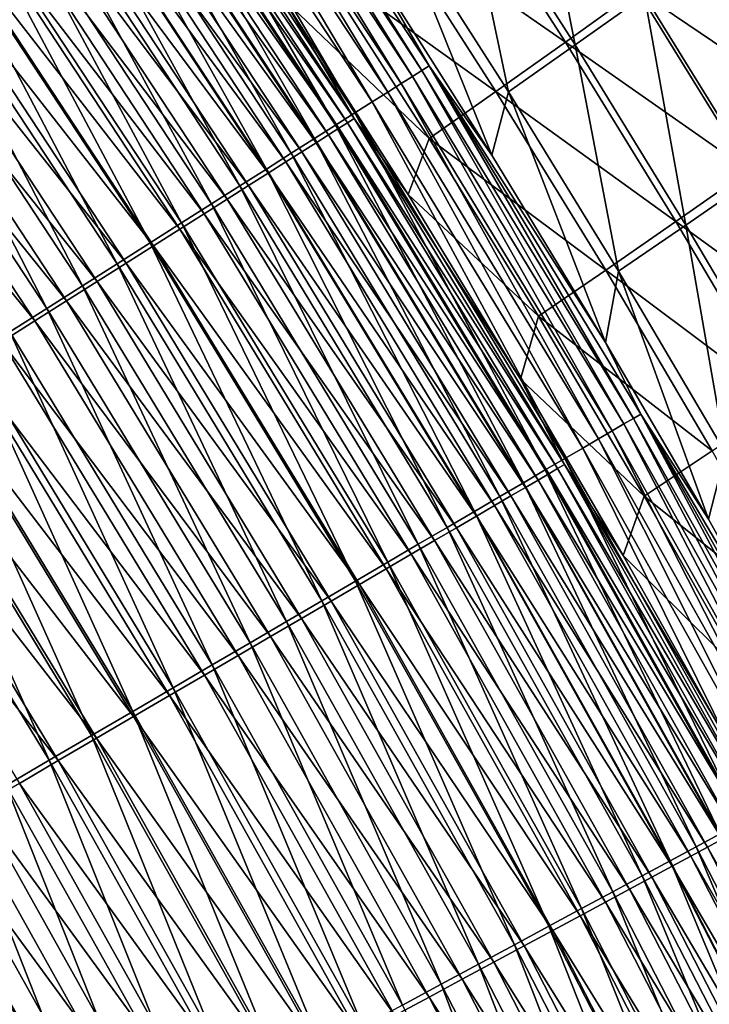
# Model space of a CAD drawing. Header units: metres. Extents: x 0 to 1400, y -1400 to 0.
# Tile 317 of 346: x 1195 to 1218, y -319 to -287. Entities that reach past the tile are written whole.
import ezdxf

# ---------------------------------------------------------------- set-up
doc = ezdxf.new("R2010")
doc.units = ezdxf.units.M

msp = doc.modelspace()

# ---------------------------------------------------------------- linework, layer by layer
at = {"layer": 'None'}
for points in [[(1201.367432, -277.756805, -470.591461), (1208.425293, -288.970154, -472.339691), (1201.138428, -277.914001, -472.324921)], [(1201.367432, -277.756805, -470.591461), (1206.557007, -285.186737, -468.871277), (1208.660522, -288.820984, -470.606781)], [(1208.425293, -288.970154, -472.339691), (1201.367432, -277.756805, -470.591461), (1208.660522, -288.820984, -470.606781)], [(1207.752563, -289.396942, -475.765991), (1200.482544, -278.364166, -475.75235), (1200.84314, -278.116669, -474.046661)], [(1208.122437, -289.162323, -474.060883), (1200.84314, -278.116669, -474.046661), (1201.138428, -277.914001, -472.324921)], [(1207.752563, -289.396942, -475.765991), (1200.84314, -278.116669, -474.046661), (1208.122437, -289.162323, -474.060883)], [(1201.138428, -277.914001, -472.324921), (1208.425293, -288.970154, -472.339691), (1208.122437, -289.162323, -474.060883)], [(1207.316772, -289.673401, -477.450684), (1200.057495, -278.655945, -477.437653), (1200.482544, -278.364166, -475.75235)], [(1207.316772, -289.673401, -477.450684), (1200.482544, -278.364166, -475.75235), (1207.752563, -289.396942, -475.765991)], [(1206.815918, -289.99115, -479.110657), (1199.568848, -278.991333, -479.098267), (1200.057495, -278.655945, -477.437653)], [(1206.815918, -289.99115, -479.110657), (1200.057495, -278.655945, -477.437653), (1207.316772, -289.673401, -477.450684)], [(1206.250854, -290.349579, -480.741547), (1199.017456, -279.369751, -480.729797), (1199.568848, -278.991333, -479.098267)], [(1206.250854, -290.349579, -480.741547), (1199.568848, -278.991333, -479.098267), (1206.815918, -289.99115, -479.110657)], [(1205.622559, -290.748169, -482.339081), (1198.404297, -279.790588, -482.327972), (1199.017456, -279.369751, -480.729797)], [(1205.622559, -290.748169, -482.339081), (1199.017456, -279.369751, -480.729797), (1206.250854, -290.349579, -480.741547)], [(1206.011108, -290.672943, -471.798584), (1198.774536, -279.684753, -471.784943), (1198.502319, -279.871368, -473.371185)], [(1206.227905, -290.535614, -470.202057), (1198.985718, -279.539978, -470.187897), (1198.774536, -279.684753, -471.784943)], [(1206.227905, -290.535614, -470.202057), (1198.774536, -279.684753, -471.784943), (1206.011108, -290.672943, -471.798584)], [(1206.227905, -290.535614, -470.202057), (1203.953857, -286.664764, -468.603485), (1198.985718, -279.539978, -470.187897)], [(1204.932129, -291.186188, -483.89917), (1197.730347, -280.253143, -483.888702), (1198.404297, -279.790588, -482.327972)], [(1205.731812, -290.849915, -473.384277), (1198.502319, -279.871368, -473.371185), (1198.169922, -280.099304, -474.942627)], [(1204.932129, -291.186188, -483.89917), (1198.404297, -279.790588, -482.327972), (1205.622559, -290.748169, -482.339081)], [(1206.011108, -290.672943, -471.798584), (1198.502319, -279.871368, -473.371185), (1205.731812, -290.849915, -473.384277)], [(1204.181152, -291.662537, -485.418671), (1196.997437, -280.756165, -485.408875), (1197.730347, -280.253143, -483.888702)], [(1204.989258, -291.320465, -476.507233), (1197.777954, -280.367981, -476.4953), (1197.327515, -280.676819, -478.025146)], [(1204.181152, -291.662537, -485.418671), (1197.730347, -280.253143, -483.888702), (1204.932129, -291.186188, -483.89917)], [(1205.390869, -291.065918, -474.95517), (1198.169922, -280.099304, -474.942627), (1197.777954, -280.367981, -476.4953)], [(1205.390869, -291.065918, -474.95517), (1197.777954, -280.367981, -476.4953), (1204.989258, -291.320465, -476.507233)], [(1205.731812, -290.849915, -473.384277), (1198.169922, -280.099304, -474.942627), (1205.390869, -291.065918, -474.95517)], [(1204.527466, -291.613037, -478.036499), (1197.327515, -280.676819, -478.025146), (1196.819214, -281.025299, -479.528259)], [(1204.989258, -291.320465, -476.507233), (1197.327515, -280.676819, -478.025146), (1204.527466, -291.613037, -478.036499)], [(1203.371826, -292.175964, -486.894745), (1196.207397, -281.298431, -486.88562), (1196.997437, -280.756165, -485.408875)], [(1203.371826, -292.175964, -486.894745), (1196.997437, -280.756165, -485.408875), (1204.181152, -291.662537, -485.418671)], [(1209.703491, -282.347656, -423.917847), (1211.935059, -280.713959, -395.9133), (1213.412476, -288.136871, -423.919525)], [(1211.935059, -280.713959, -395.9133), (1215.667236, -286.531067, -395.915314), (1213.412476, -288.136871, -423.919525)], [(1202.506104, -292.72522, -488.324585), (1195.362183, -281.878571, -488.316101), (1196.207397, -281.298431, -486.88562)], [(1202.506104, -292.72522, -488.324585), (1196.207397, -281.298431, -486.88562), (1203.371826, -292.175964, -486.894745)], [(1204.006592, -291.943054, -479.538971), (1196.819214, -281.025299, -479.528259), (1196.254028, -281.412811, -481.00058)], [(1204.527466, -291.613037, -478.036499), (1196.819214, -281.025299, -479.528259), (1204.006592, -291.943054, -479.538971)], [(1203.42749, -292.310028, -481.010681), (1196.254028, -281.412811, -481.00058), (1195.632813, -281.838745, -482.438385)], [(1204.006592, -291.943054, -479.538971), (1196.254028, -281.412811, -481.00058), (1203.42749, -292.310028, -481.010681)], [(1201.585693, -293.309082, -489.705292), (1194.463623, -282.49527, -489.697479), (1195.362183, -281.878571, -488.316101)], [(1202.791016, -292.713348, -482.447845), (1195.632813, -281.838745, -482.438385), (1194.957153, -282.301971, -483.838776)], [(1201.585693, -293.309082, -489.705292), (1195.362183, -281.878571, -488.316101), (1202.506104, -292.72522, -488.324585)], [(1203.42749, -292.310028, -481.010681), (1195.632813, -281.838745, -482.438385), (1202.791016, -292.713348, -482.447845)], [(1213.092773, -288.051208, -395.612427), (1209.393066, -282.287109, -395.610596), (1207.158936, -283.921417, -423.641022)], [(1213.092773, -288.051208, -395.612427), (1215.440186, -286.362213, -367.584778), (1209.393066, -282.287109, -395.610596)], [(1200.612793, -293.9263, -491.034027), (1193.513672, -283.147247, -491.026855), (1194.463623, -282.49527, -489.697479)], [(1202.098877, -293.151917, -483.847626), (1194.957153, -282.301971, -483.838776), (1194.228882, -282.80127, -485.199158)], [(1200.612793, -293.9263, -491.034027), (1194.463623, -282.49527, -489.697479), (1201.585693, -293.309082, -489.705292)], [(1202.791016, -292.713348, -482.447845), (1194.957153, -282.301971, -483.838776), (1202.098877, -293.151917, -483.847626)], [(1207.561401, -283.899231, -451.930084), (1209.703491, -282.347656, -423.917847), (1211.24646, -289.662598, -451.931244)], [(1209.703491, -282.347656, -423.917847), (1213.412476, -288.136871, -423.919525), (1211.24646, -289.662598, -451.931244)], [(1201.352905, -293.624603, -485.207397), (1194.228882, -282.80127, -485.199158), (1193.449829, -283.335449, -486.516907)], [(1202.098877, -293.151917, -483.847626), (1194.228882, -282.80127, -485.199158), (1201.352905, -293.624603, -485.207397)], [(1199.589111, -294.575653, -492.307922), (1192.514282, -283.833191, -492.301422), (1193.513672, -283.147247, -491.026855)], [(1199.589111, -294.575653, -492.307922), (1193.513672, -283.147247, -491.026855), (1200.612793, -293.9263, -491.034027)], [(1200.55481, -294.13028, -486.524506), (1193.449829, -283.335449, -486.516907), (1192.62146, -283.90329, -487.789368)], [(1201.352905, -293.624603, -485.207397), (1193.449829, -283.335449, -486.516907), (1200.55481, -294.13028, -486.524506)], [(1198.516968, -295.255859, -493.52417), (1191.467285, -284.551758, -493.51828), (1192.514282, -283.833191, -492.301422)], [(1198.516968, -295.255859, -493.52417), (1192.514282, -283.833191, -492.301422), (1199.589111, -294.575653, -492.307922)], [(1199.706421, -294.667847, -487.796356), (1192.62146, -283.90329, -487.789368), (1191.74585, -284.503601, -489.013916)], [(1200.55481, -294.13028, -486.524506), (1192.62146, -283.90329, -487.789368), (1199.706421, -294.667847, -487.796356)], [(1210.835571, -289.65741, -423.642242), (1207.158936, -283.921417, -423.641022), (1205.014893, -285.472443, -451.667084)], [(1210.7052, -291.722076, -468.881012), (1206.557007, -285.186737, -468.871277), (1207.561401, -283.899231, -451.930084)], [(1210.835571, -289.65741, -423.642242), (1213.092773, -288.051208, -395.612427), (1207.158936, -283.921417, -423.641022)], [(1211.24646, -289.662598, -451.931244), (1210.7052, -291.722076, -468.881012), (1207.561401, -283.899231, -451.930084)], [(1198.809692, -295.236084, -489.020294), (1191.74585, -284.503601, -489.013916), (1190.824707, -285.135193, -490.187897)], [(1199.706421, -294.667847, -487.796356), (1191.74585, -284.503601, -489.013916), (1198.809692, -295.236084, -489.020294)], [(1191.467285, -284.551758, -493.51828), (1197.398071, -295.965668, -494.680023), (1190.374756, -285.301605, -494.674744)], [(1197.398071, -295.965668, -494.680023), (1191.467285, -284.551758, -493.51828), (1198.516968, -295.255859, -493.52417)], [(1221.515991, -290.48111, -339.56604), (1217.878784, -284.588715, -339.563049), (1215.440186, -286.362213, -367.584778)], [(1215.667236, -286.531067, -395.915314), (1218.012207, -284.842987, -367.913727), (1219.291992, -292.416504, -395.91748)], [(1197.866211, -295.833893, -490.193695), (1190.824707, -285.135193, -490.187897), (1189.859619, -285.796814, -491.308746)], [(1198.809692, -295.236084, -489.020294), (1190.824707, -285.135193, -490.187897), (1197.866211, -295.833893, -490.193695)], [(1196.234985, -296.703461, -495.773315), (1189.239136, -286.081085, -495.768616), (1190.374756, -285.301605, -494.674744)], [(1190.374756, -285.301605, -494.674744), (1197.398071, -295.965668, -494.680023), (1196.234985, -296.703461, -495.773315)], [(1205.014893, -285.472443, -451.667084), (1203.953857, -286.664764, -468.603485), (1208.66748, -291.182373, -451.667603)], [(1208.66748, -291.182373, -451.667603), (1210.835571, -289.65741, -423.642242), (1205.014893, -285.472443, -451.667084)], [(1206.557007, -285.186737, -468.871277), (1210.7052, -291.722076, -468.881012), (1208.660522, -288.820984, -470.606781)], [(1196.87793, -296.460114, -491.313965), (1189.859619, -285.796814, -491.308746), (1188.852661, -286.487244, -492.373901)], [(1197.866211, -295.833893, -490.193695), (1189.859619, -285.796814, -491.308746), (1196.87793, -296.460114, -491.313965)], [(1195.030396, -297.467621, -496.801971), (1189.239136, -286.081085, -495.768616), (1196.234985, -296.703461, -495.773315)], [(1219.055908, -292.223236, -367.587341), (1215.440186, -286.362213, -367.584778), (1213.092773, -288.051208, -395.612427)], [(1219.055908, -292.223236, -367.587341), (1221.515991, -290.48111, -339.56604), (1215.440186, -286.362213, -367.584778)], [(1195.84668, -297.113586, -492.378571), (1188.852661, -286.487244, -492.373901), (1187.805908, -287.204895, -493.381378)], [(1196.87793, -296.460114, -491.313965), (1188.852661, -286.487244, -492.373901), (1195.84668, -297.113586, -492.378571)], [(1203.953857, -286.664764, -468.603485), (1207.981201, -292.999237, -468.612244), (1208.66748, -291.182373, -451.667603)], [(1206.227905, -290.535614, -470.202057), (1207.981201, -292.999237, -468.612244), (1203.953857, -286.664764, -468.603485)], [(1213.412476, -288.136871, -423.919525), (1215.667236, -286.531067, -395.915314), (1217.014648, -293.994568, -423.921326)], [(1215.667236, -286.531067, -395.915314), (1219.291992, -292.416504, -395.91748), (1217.014648, -293.994568, -423.921326)], [(1195.84668, -297.113586, -492.378571), (1187.805908, -287.204895, -493.381378), (1194.774658, -297.792816, -493.385498)], [(1216.686401, -293.882477, -395.614441), (1213.092773, -288.051208, -395.612427), (1210.835571, -289.65741, -423.642242)], [(1216.686401, -293.882477, -395.614441), (1219.055908, -292.223236, -367.587341), (1213.092773, -288.051208, -395.612427)], [(1211.24646, -289.662598, -451.931244), (1213.412476, -288.136871, -423.919525), (1214.825195, -295.494751, -451.932526)], [(1213.412476, -288.136871, -423.919525), (1217.014648, -293.994568, -423.921326), (1214.825195, -295.494751, -451.932526)], [(1208.425293, -288.970154, -472.339691), (1214.994995, -300.459961, -474.076691), (1208.122437, -289.162323, -474.060883)], [(1215.305176, -300.278412, -472.35614), (1208.425293, -288.970154, -472.339691), (1208.660522, -288.820984, -470.606781)], [(1214.994995, -300.459961, -474.076691), (1208.425293, -288.970154, -472.339691), (1215.305176, -300.278412, -472.35614)], [(1208.660522, -288.820984, -470.606781), (1210.7052, -291.722076, -468.881012), (1214.402954, -297.815979, -468.890442)], [(1208.660522, -288.820984, -470.606781), (1214.402954, -297.815979, -468.890442), (1215.546143, -300.13736, -470.62381)], [(1215.305176, -300.278412, -472.35614), (1208.660522, -288.820984, -470.606781), (1215.546143, -300.13736, -470.62381)], [(1214.616455, -300.681488, -475.781158), (1207.752563, -289.396942, -475.765991), (1208.122437, -289.162323, -474.060883)], [(1208.122437, -289.162323, -474.060883), (1214.994995, -300.459961, -474.076691), (1214.616455, -300.681488, -475.781158)], [(1214.170532, -300.942444, -477.465149), (1207.316772, -289.673401, -477.450684), (1207.752563, -289.396942, -475.765991)], [(1214.170532, -300.942444, -477.465149), (1207.752563, -289.396942, -475.765991), (1214.616455, -300.681488, -475.781158)], [(1213.658203, -301.24231, -479.12442), (1206.815918, -289.99115, -479.110657), (1207.316772, -289.673401, -477.450684)], [(1213.658203, -301.24231, -479.12442), (1207.316772, -289.673401, -477.450684), (1214.170532, -300.942444, -477.465149)], [(1214.406494, -295.460724, -423.643555), (1210.835571, -289.65741, -423.642242), (1208.66748, -291.182373, -451.667603)], [(1214.402954, -297.815979, -468.890442), (1210.7052, -291.722076, -468.881012), (1211.24646, -289.662598, -451.931244)], [(1214.406494, -295.460724, -423.643555), (1216.686401, -293.882477, -395.614441), (1210.835571, -289.65741, -423.642242)], [(1214.825195, -295.494751, -451.932526), (1214.402954, -297.815979, -468.890442), (1211.24646, -289.662598, -451.931244)], [(1213.0802, -301.580536, -480.754639), (1206.250854, -290.349579, -480.741547), (1206.815918, -289.99115, -479.110657)], [(1213.0802, -301.580536, -480.754639), (1206.815918, -289.99115, -479.110657), (1213.658203, -301.24231, -479.12442)], [(1212.437744, -301.956573, -482.35144), (1205.622559, -290.748169, -482.339081), (1206.250854, -290.349579, -480.741547)], [(1213.064697, -301.782196, -470.217834), (1206.227905, -290.535614, -470.202057), (1206.011108, -290.672943, -471.798584)], [(1213.064697, -301.782196, -470.217834), (1211.633301, -299.00412, -468.62088), (1206.227905, -290.535614, -470.202057)], [(1211.633301, -299.00412, -468.62088), (1207.981201, -292.999237, -468.612244), (1206.227905, -290.535614, -470.202057)], [(1212.437744, -301.956573, -482.35144), (1206.250854, -290.349579, -480.741547), (1213.0802, -301.580536, -480.754639)], [(1211.731689, -302.369781, -483.910767), (1204.932129, -291.186188, -483.89917), (1205.622559, -290.748169, -482.339081)], [(1212.556641, -302.079163, -473.398834), (1205.731812, -290.849915, -473.384277), (1205.390869, -291.065918, -474.95517)], [(1211.731689, -302.369781, -483.910767), (1205.622559, -290.748169, -482.339081), (1212.437744, -301.956573, -482.35144)], [(1212.842529, -301.912018, -471.813751), (1206.011108, -290.672943, -471.798584), (1205.731812, -290.849915, -473.384277)], [(1212.842529, -301.912018, -471.813751), (1205.731812, -290.849915, -473.384277), (1212.556641, -302.079163, -473.398834)], [(1213.064697, -301.782196, -470.217834), (1206.011108, -290.672943, -471.798584), (1212.842529, -301.912018, -471.813751)], [(1210.963989, -302.819061, -485.429535), (1204.181152, -291.662537, -485.418671), (1204.932129, -291.186188, -483.89917)], [(1210.963989, -302.819061, -485.429535), (1204.932129, -291.186188, -483.89917), (1211.731689, -302.369781, -483.910767)], [(1212.207642, -302.283112, -474.969055), (1205.390869, -291.065918, -474.95517), (1204.989258, -291.320465, -476.507233)], [(1212.556641, -302.079163, -473.398834), (1205.390869, -291.065918, -474.95517), (1212.207642, -302.283112, -474.969055)], [(1208.66748, -291.182373, -451.667603), (1207.981201, -292.999237, -468.612244), (1212.214844, -296.959839, -451.668152)], [(1212.214844, -296.959839, -451.668152), (1214.406494, -295.460724, -423.643555), (1208.66748, -291.182373, -451.667603)], [(1211.796631, -302.523346, -476.520477), (1204.989258, -291.320465, -476.507233), (1204.527466, -291.613037, -478.036499)], [(1212.207642, -302.283112, -474.969055), (1204.989258, -291.320465, -476.507233), (1211.796631, -302.523346, -476.520477)], [(1210.136597, -303.303284, -486.904877), (1203.371826, -292.175964, -486.894745), (1204.181152, -291.662537, -485.418671)], [(1211.324463, -302.799408, -478.049072), (1204.527466, -291.613037, -478.036499), (1204.006592, -291.943054, -479.538971)], [(1210.136597, -303.303284, -486.904877), (1204.181152, -291.662537, -485.418671), (1210.963989, -302.819061, -485.429535)], [(1211.796631, -302.523346, -476.520477), (1204.527466, -291.613037, -478.036499), (1211.324463, -302.799408, -478.049072)], [(1209.251465, -303.821289, -488.333954), (1202.506104, -292.72522, -488.324585), (1203.371826, -292.175964, -486.894745)], [(1209.251465, -303.821289, -488.333954), (1203.371826, -292.175964, -486.894745), (1210.136597, -303.303284, -486.904877)], [(1210.791748, -303.110779, -479.550842), (1204.006592, -291.943054, -479.538971), (1203.42749, -292.310028, -481.010681)], [(1211.324463, -302.799408, -478.049072), (1204.006592, -291.943054, -479.538971), (1210.791748, -303.110779, -479.550842)], [(1210.199463, -303.45697, -481.021851), (1203.42749, -292.310028, -481.010681), (1202.791016, -292.713348, -482.447845)], [(1210.791748, -303.110779, -479.550842), (1203.42749, -292.310028, -481.010681), (1210.199463, -303.45697, -481.021851)], [(1222.564331, -298.14917, -367.590057), (1219.055908, -292.223236, -367.587341), (1216.686401, -293.882477, -395.614441)], [(1217.014648, -293.994568, -423.921326), (1219.291992, -292.416504, -395.91748), (1220.509644, -299.918793, -423.923248)], [(1208.310669, -304.371887, -489.713928), (1201.585693, -293.309082, -489.705292), (1202.506104, -292.72522, -488.324585)], [(1209.548706, -303.837341, -482.458344), (1202.791016, -292.713348, -482.447845), (1202.098877, -293.151917, -483.847626)], [(1208.310669, -304.371887, -489.713928), (1202.506104, -292.72522, -488.324585), (1209.251465, -303.821289, -488.333954)], [(1210.199463, -303.45697, -481.021851), (1202.791016, -292.713348, -482.447845), (1209.548706, -303.837341, -482.458344)], [(1208.841187, -304.250946, -483.857422), (1202.098877, -293.151917, -483.847626), (1201.352905, -293.624603, -485.207397)], [(1209.548706, -303.837341, -482.458344), (1202.098877, -293.151917, -483.847626), (1208.841187, -304.250946, -483.857422)], [(1207.981201, -292.999237, -468.612244), (1211.633301, -299.00412, -468.62088), (1212.214844, -296.959839, -451.668152)], [(1207.316284, -304.953888, -491.041931), (1200.612793, -293.9263, -491.034027), (1201.585693, -293.309082, -489.705292)], [(1207.316284, -304.953888, -491.041931), (1201.585693, -293.309082, -489.705292), (1208.310669, -304.371887, -489.713928)], [(1208.078491, -304.696716, -485.216461), (1201.352905, -293.624603, -485.207397), (1200.55481, -294.13028, -486.524506)], [(1208.841187, -304.250946, -483.857422), (1201.352905, -293.624603, -485.207397), (1208.078491, -304.696716, -485.216461)], [(1206.27002, -305.566162, -492.315155), (1199.589111, -294.575653, -492.307922), (1200.612793, -293.9263, -491.034027)], [(1207.262817, -305.173553, -486.532898), (1200.55481, -294.13028, -486.524506), (1199.706421, -294.667847, -487.796356)], [(1208.078491, -304.696716, -485.216461), (1200.55481, -294.13028, -486.524506), (1207.262817, -305.173553, -486.532898)], [(1206.27002, -305.566162, -492.315155), (1200.612793, -293.9263, -491.034027), (1207.316284, -304.953888, -491.041931)], [(1220.173462, -299.778625, -395.616577), (1216.686401, -293.882477, -395.614441), (1214.406494, -295.460724, -423.643555)], [(1214.825195, -295.494751, -451.932526), (1217.014648, -293.994568, -423.921326), (1218.296997, -301.393738, -451.933899)], [(1220.173462, -299.778625, -395.616577), (1222.564331, -298.14917, -367.590057), (1216.686401, -293.882477, -395.614441)], [(1217.014648, -293.994568, -423.921326), (1220.509644, -299.918793, -423.923248), (1218.296997, -301.393738, -451.933899)], [(1205.174194, -306.20752, -493.530701), (1198.516968, -295.255859, -493.52417), (1199.589111, -294.575653, -492.307922)], [(1206.39563, -305.68042, -487.804047), (1199.706421, -294.667847, -487.796356), (1198.809692, -295.236084, -489.020294)], [(1205.174194, -306.20752, -493.530701), (1199.589111, -294.575653, -492.307922), (1206.27002, -305.566162, -492.315155)], [(1207.262817, -305.173553, -486.532898), (1199.706421, -294.667847, -487.796356), (1206.39563, -305.68042, -487.804047)], [(1204.03064, -306.87674, -494.685883), (1197.398071, -295.965668, -494.680023), (1198.516968, -295.255859, -493.52417)], [(1205.479126, -306.216187, -489.027313), (1198.809692, -295.236084, -489.020294), (1197.866211, -295.833893, -490.193695)], [(1204.03064, -306.87674, -494.685883), (1198.516968, -295.255859, -493.52417), (1205.174194, -306.20752, -493.530701)], [(1206.39563, -305.68042, -487.804047), (1198.809692, -295.236084, -489.020294), (1205.479126, -306.216187, -489.027313)], [(1217.871216, -301.329041, -423.644989), (1214.406494, -295.460724, -423.643555), (1212.214844, -296.959839, -451.668152)], [(1217.741943, -303.555786, -468.899597), (1214.402954, -297.815979, -468.890442), (1214.825195, -295.494751, -451.932526)], [(1217.871216, -301.329041, -423.644989), (1220.173462, -299.778625, -395.616577), (1214.406494, -295.460724, -423.643555)], [(1218.296997, -301.393738, -451.933899), (1217.741943, -303.555786, -468.899597), (1214.825195, -295.494751, -451.932526)], [(1197.398071, -295.965668, -494.680023), (1202.842041, -307.572357, -495.778534), (1196.234985, -296.703461, -495.773315)], [(1204.514893, -306.779816, -490.200073), (1197.866211, -295.833893, -490.193695), (1196.87793, -296.460114, -491.313965)], [(1202.842041, -307.572357, -495.778534), (1197.398071, -295.965668, -494.680023), (1204.03064, -306.87674, -494.685883)], [(1205.479126, -306.216187, -489.027313), (1197.866211, -295.833893, -490.193695), (1204.514893, -306.779816, -490.200073)], [(1203.504761, -307.370209, -491.319702), (1196.87793, -296.460114, -491.313965), (1195.84668, -297.113586, -492.378571)], [(1204.514893, -306.779816, -490.200073), (1196.87793, -296.460114, -491.313965), (1203.504761, -307.370209, -491.319702)], [(1201.611084, -308.292816, -496.806549), (1195.030396, -297.467621, -496.801971), (1196.234985, -296.703461, -495.773315)], [(1196.234985, -296.703461, -495.773315), (1202.842041, -307.572357, -495.778534), (1201.611084, -308.292816, -496.806549)], [(1212.214844, -296.959839, -451.668152), (1211.633301, -299.00412, -468.62088), (1215.656494, -302.802612, -451.668793)], [(1215.656494, -302.802612, -451.668793), (1217.871216, -301.329041, -423.644989), (1212.214844, -296.959839, -451.668152)], [(1202.450928, -307.986267, -492.383667), (1195.84668, -297.113586, -492.378571), (1194.774658, -297.792816, -493.385498)], [(1203.504761, -307.370209, -491.319702), (1195.84668, -297.113586, -492.378571), (1202.450928, -307.986267, -492.383667)], [(1195.030396, -297.467621, -496.801971), (1200.34021, -309.03656, -497.767944), (1193.786865, -298.256561, -497.763947)], [(1200.34021, -309.03656, -497.767944), (1195.030396, -297.467621, -496.801971), (1201.611084, -308.292816, -496.806549)], [(1193.664429, -298.496307, -494.332886), (1201.355469, -308.626587, -493.390015), (1194.774658, -297.792816, -493.385498)], [(1194.774658, -297.792816, -493.385498), (1201.355469, -308.626587, -493.390015), (1202.450928, -307.986267, -492.383667)], [(1214.402954, -297.815979, -468.890442), (1217.741943, -303.555786, -468.899597), (1215.546143, -300.13736, -470.62381)], [(1193.786865, -298.256561, -497.763947), (1199.032104, -309.802094, -498.660645), (1192.506836, -299.068573, -498.657227)], [(1193.786865, -298.256561, -497.763947), (1200.34021, -309.03656, -497.767944), (1199.032104, -309.802094, -498.660645)], [(1200.220947, -309.289764, -494.336853), (1193.664429, -298.496307, -494.332886), (1192.518311, -299.222565, -495.218811)], [(1201.355469, -308.626587, -493.390015), (1193.664429, -298.496307, -494.332886), (1200.220947, -309.289764, -494.336853)], [(1192.506836, -299.068573, -498.657227), (1197.689575, -310.58786, -499.482605), (1191.192993, -299.902069, -499.479706)], [(1199.049683, -309.974396, -495.222229), (1192.518311, -299.222565, -495.218811), (1191.338501, -299.970093, -496.041412)], [(1192.506836, -299.068573, -498.657227), (1199.032104, -309.802094, -498.660645), (1197.689575, -310.58786, -499.482605)], [(1200.220947, -309.289764, -494.336853), (1192.518311, -299.222565, -495.218811), (1199.049683, -309.974396, -495.222229)], [(1211.633301, -299.00412, -468.62088), (1214.973145, -304.732147, -468.629364), (1215.656494, -302.802612, -451.668793)], [(1213.064697, -301.782196, -470.217834), (1214.973145, -304.732147, -468.629364), (1211.633301, -299.00412, -468.62088)], [(1196.314941, -311.392303, -500.231781), (1189.847778, -300.755432, -500.22937), (1191.192993, -299.902069, -499.479706)], [(1197.844116, -310.679047, -496.044342), (1191.338501, -299.970093, -496.041412), (1190.127563, -300.737396, -496.798798)], [(1191.192993, -299.902069, -499.479706), (1197.689575, -310.58786, -499.482605), (1196.314941, -311.392303, -500.231781)], [(1199.049683, -309.974396, -495.222229), (1191.338501, -299.970093, -496.041412), (1197.844116, -310.679047, -496.044342)], [(1221.774292, -311.82193, -472.37381), (1215.305176, -300.278412, -472.35614), (1215.546143, -300.13736, -470.62381)], [(1215.546143, -300.13736, -470.62381), (1217.741943, -303.555786, -468.899597), (1220.786133, -309.002747, -468.908478)], [(1215.546143, -300.13736, -470.62381), (1220.786133, -309.002747, -468.908478), (1222.020752, -311.689148, -470.642151)], [(1221.774292, -311.82193, -472.37381), (1215.546143, -300.13736, -470.62381), (1222.020752, -311.689148, -470.642151)], [(1214.994995, -300.459961, -474.076691), (1221.070557, -312.20105, -475.797394), (1214.616455, -300.681488, -475.781158)], [(1221.457153, -311.992737, -474.093658), (1214.994995, -300.459961, -474.076691), (1215.305176, -300.278412, -472.35614)], [(1221.070557, -312.20105, -475.797394), (1214.994995, -300.459961, -474.076691), (1221.457153, -311.992737, -474.093658)], [(1221.457153, -311.992737, -474.093658), (1215.305176, -300.278412, -472.35614), (1221.774292, -311.82193, -472.37381)], [(1196.606812, -311.402313, -496.801239), (1190.127563, -300.737396, -496.798798), (1188.887817, -301.522949, -497.489075)], [(1194.911133, -312.213898, -500.906128), (1189.847778, -300.755432, -500.22937), (1196.314941, -311.392303, -500.231781)], [(1197.844116, -310.679047, -496.044342), (1190.127563, -300.737396, -496.798798), (1196.606812, -311.402313, -496.801239)], [(1220.615112, -312.446381, -477.480652), (1214.170532, -300.942444, -477.465149), (1214.616455, -300.681488, -475.781158)], [(1214.616455, -300.681488, -475.781158), (1221.070557, -312.20105, -475.797394), (1220.615112, -312.446381, -477.480652)], [(1220.091919, -312.72818, -479.13916), (1213.658203, -301.24231, -479.12442), (1214.170532, -300.942444, -477.465149)], [(1220.091919, -312.72818, -479.13916), (1214.170532, -300.942444, -477.465149), (1220.615112, -312.446381, -477.480652)], [(1219.502075, -313.045959, -480.768555), (1213.0802, -301.580536, -480.754639), (1213.658203, -301.24231, -479.12442)], [(1219.502075, -313.045959, -480.768555), (1213.658203, -301.24231, -479.12442), (1220.091919, -312.72818, -479.13916)], [(1221.229248, -307.260223, -423.646515), (1217.871216, -301.329041, -423.644989), (1215.656494, -302.802612, -451.668793)], [(1220.786133, -309.002747, -468.908478), (1217.741943, -303.555786, -468.899597), (1218.296997, -301.393738, -451.933899)], [(1196.606812, -311.402313, -496.801239), (1188.887817, -301.522949, -497.489075), (1195.339966, -312.142792, -497.491089)], [(1218.846191, -313.399231, -482.364563), (1212.437744, -301.956573, -482.35144), (1213.0802, -301.580536, -480.754639)], [(1219.492432, -313.263123, -470.23468), (1213.064697, -301.782196, -470.217834), (1212.842529, -301.912018, -471.813751)], [(1219.492432, -313.263123, -470.23468), (1218.047607, -310.222839, -468.637695), (1213.064697, -301.782196, -470.217834)], [(1218.047607, -310.222839, -468.637695), (1214.973145, -304.732147, -468.629364), (1213.064697, -301.782196, -470.217834)], [(1218.846191, -313.399231, -482.364563), (1213.0802, -301.580536, -480.754639), (1219.502075, -313.045959, -480.768555)], [(1218.125732, -313.787354, -483.923096), (1211.731689, -302.369781, -483.910767), (1212.437744, -301.956573, -482.35144)], [(1218.973022, -313.542572, -473.414368), (1212.556641, -302.079163, -473.398834), (1212.207642, -302.283112, -474.969055)], [(1218.125732, -313.787354, -483.923096), (1212.437744, -301.956573, -482.35144), (1218.846191, -313.399231, -482.364563)], [(1219.265259, -313.385345, -471.829987), (1212.842529, -301.912018, -471.813751), (1212.556641, -302.079163, -473.398834)], [(1219.265259, -313.385345, -471.829987), (1212.556641, -302.079163, -473.398834), (1218.973022, -313.542572, -473.414368)], [(1219.492432, -313.263123, -470.23468), (1212.842529, -301.912018, -471.813751), (1219.265259, -313.385345, -471.829987)], [(1217.342407, -314.209351, -485.441071), (1210.963989, -302.819061, -485.429535), (1211.731689, -302.369781, -483.910767)], [(1217.342407, -314.209351, -485.441071), (1211.731689, -302.369781, -483.910767), (1218.125732, -313.787354, -483.923096)], [(1218.616699, -313.734314, -474.983917), (1212.207642, -302.283112, -474.969055), (1211.796631, -302.523346, -476.520477)], [(1218.973022, -313.542572, -473.414368), (1212.207642, -302.283112, -474.969055), (1218.616699, -313.734314, -474.983917)], [(1218.196899, -313.960114, -476.534607), (1211.796631, -302.523346, -476.520477), (1211.324463, -302.799408, -478.049072)], [(1218.616699, -313.734314, -474.983917), (1211.796631, -302.523346, -476.520477), (1218.196899, -313.960114, -476.534607)], [(1216.498169, -314.664093, -486.915619), (1210.136597, -303.303284, -486.904877), (1210.963989, -302.819061, -485.429535)], [(1217.714844, -314.219513, -478.062469), (1211.324463, -302.799408, -478.049072), (1210.791748, -303.110779, -479.550842)], [(1216.498169, -314.664093, -486.915619), (1210.963989, -302.819061, -485.429535), (1217.342407, -314.209351, -485.441071)], [(1218.196899, -313.960114, -476.534607), (1211.324463, -302.799408, -478.049072), (1217.714844, -314.219513, -478.062469)], [(1215.656494, -302.802612, -451.668793), (1214.973145, -304.732147, -468.629364), (1218.991821, -308.708496, -451.669464)], [(1218.991821, -308.708496, -451.669464), (1221.229248, -307.260223, -423.646515), (1215.656494, -302.802612, -451.668793)], [(1215.595215, -315.150513, -488.343903), (1209.251465, -303.821289, -488.333954), (1210.136597, -303.303284, -486.904877)], [(1215.595215, -315.150513, -488.343903), (1210.136597, -303.303284, -486.904877), (1216.498169, -314.664093, -486.915619)], [(1217.171021, -314.512024, -479.563507), (1210.791748, -303.110779, -479.550842), (1210.199463, -303.45697, -481.021851)], [(1217.714844, -314.219513, -478.062469), (1210.791748, -303.110779, -479.550842), (1217.171021, -314.512024, -479.563507)], [(1216.56665, -314.837219, -481.033752), (1210.199463, -303.45697, -481.021851), (1209.548706, -303.837341, -482.458344)], [(1217.171021, -314.512024, -479.563507), (1210.199463, -303.45697, -481.021851), (1216.56665, -314.837219, -481.033752)], [(1214.635376, -315.667542, -489.723083), (1208.310669, -304.371887, -489.713928), (1209.251465, -303.821289, -488.333954)], [(1215.902588, -315.194458, -482.469482), (1209.548706, -303.837341, -482.458344), (1208.841187, -304.250946, -483.857422)], [(1214.635376, -315.667542, -489.723083), (1209.251465, -303.821289, -488.333954), (1215.595215, -315.150513, -488.343903)], [(1216.56665, -314.837219, -481.033752), (1209.548706, -303.837341, -482.458344), (1215.902588, -315.194458, -482.469482)], [(1213.62085, -316.21402, -491.050323), (1207.316284, -304.953888, -491.041931), (1208.310669, -304.371887, -489.713928)], [(1215.180664, -315.582886, -483.867798), (1208.841187, -304.250946, -483.857422), (1208.078491, -304.696716, -485.216461)], [(1213.62085, -316.21402, -491.050323), (1208.310669, -304.371887, -489.713928), (1214.635376, -315.667542, -489.723083)], [(1215.902588, -315.194458, -482.469482), (1208.841187, -304.250946, -483.857422), (1215.180664, -315.582886, -483.867798)], [(1214.402588, -316.001495, -485.226105), (1208.078491, -304.696716, -485.216461), (1207.262817, -305.173553, -486.532898)], [(1215.180664, -315.582886, -483.867798), (1208.078491, -304.696716, -485.216461), (1214.402588, -316.001495, -485.226105)], [(1212.553711, -316.788879, -492.322754), (1206.27002, -305.566162, -492.315155), (1207.316284, -304.953888, -491.041931)], [(1212.553711, -316.788879, -492.322754), (1207.316284, -304.953888, -491.041931), (1213.62085, -316.21402, -491.050323)], [(1214.973145, -304.732147, -468.629364), (1218.047607, -310.222839, -468.637695), (1218.991821, -308.708496, -451.669464)], [(1213.570435, -316.449219, -486.541779), (1207.262817, -305.173553, -486.532898), (1206.39563, -305.68042, -487.804047)], [(1214.402588, -316.001495, -485.226105), (1207.262817, -305.173553, -486.532898), (1213.570435, -316.449219, -486.541779)], [(1211.435913, -317.391052, -493.537567), (1205.174194, -306.20752, -493.530701), (1206.27002, -305.566162, -492.315155)], [(1211.435913, -317.391052, -493.537567), (1206.27002, -305.566162, -492.315155), (1212.553711, -316.788879, -492.322754)], [(1212.685791, -316.92511, -487.812195), (1206.39563, -305.68042, -487.804047), (1205.479126, -306.216187, -489.027313)], [(1213.570435, -316.449219, -486.541779), (1206.39563, -305.68042, -487.804047), (1212.685791, -316.92511, -487.812195)], [(1210.269531, -318.019348, -494.692047), (1204.03064, -306.87674, -494.685883), (1205.174194, -306.20752, -493.530701)], [(1211.750854, -317.428131, -489.034729), (1205.479126, -306.216187, -489.027313), (1204.514893, -306.779816, -490.200073)], [(1210.269531, -318.019348, -494.692047), (1205.174194, -306.20752, -493.530701), (1211.435913, -317.391052, -493.537567)], [(1212.685791, -316.92511, -487.812195), (1205.479126, -306.216187, -489.027313), (1211.750854, -317.428131, -489.034729)], [(1209.057251, -318.672363, -495.783966), (1202.842041, -307.572357, -495.778534), (1204.03064, -306.87674, -494.685883)], [(1210.767334, -317.957275, -490.206787), (1204.514893, -306.779816, -490.200073), (1203.504761, -307.370209, -491.319702)], [(1209.057251, -318.672363, -495.783966), (1204.03064, -306.87674, -494.685883), (1210.269531, -318.019348, -494.692047)], [(1211.750854, -317.428131, -489.034729), (1204.514893, -306.779816, -490.200073), (1210.767334, -317.957275, -490.206787)], [(1202.842041, -307.572357, -495.778534), (1207.801758, -319.348724, -496.81134), (1201.611084, -308.292816, -496.806549)], [(1209.737183, -318.511536, -491.325745), (1203.504761, -307.370209, -491.319702), (1202.450928, -307.986267, -492.383667)], [(1207.801758, -319.348724, -496.81134), (1202.842041, -307.572357, -495.778534), (1209.057251, -318.672363, -495.783966)], [(1210.767334, -317.957275, -490.206787), (1203.504761, -307.370209, -491.319702), (1209.737183, -318.511536, -491.325745)], [(1201.355469, -308.626587, -493.390015), (1208.662231, -319.089813, -492.389069), (1202.450928, -307.986267, -492.383667)], [(1202.450928, -307.986267, -492.383667), (1208.662231, -319.089813, -492.389069), (1209.737183, -318.511536, -491.325745)], [(1206.505615, -320.046906, -497.772125), (1200.34021, -309.03656, -497.767944), (1201.611084, -308.292816, -496.806549)], [(1201.611084, -308.292816, -496.806549), (1207.801758, -319.348724, -496.81134), (1206.505615, -320.046906, -497.772125)], [(1207.545044, -319.690887, -493.394775), (1201.355469, -308.626587, -493.390015), (1200.220947, -309.289764, -494.336853)], [(1208.662231, -319.089813, -492.389069), (1201.355469, -308.626587, -493.390015), (1207.545044, -319.690887, -493.394775)], [(1200.34021, -309.03656, -497.767944), (1205.171631, -320.765533, -498.664215), (1199.032104, -309.802094, -498.660645)], [(1205.171631, -320.765533, -498.664215), (1200.34021, -309.03656, -497.767944), (1206.505615, -320.046906, -497.772125)], [(1206.387939, -320.313416, -494.341003), (1200.220947, -309.289764, -494.336853), (1199.049683, -309.974396, -495.222229)], [(1207.545044, -319.690887, -493.394775), (1200.220947, -309.289764, -494.336853), (1206.387939, -320.313416, -494.341003)], [(1199.032104, -309.802094, -498.660645), (1203.802368, -321.503113, -499.485626), (1197.689575, -310.58786, -499.482605)], [(1199.032104, -309.802094, -498.660645), (1205.171631, -320.765533, -498.664215), (1203.802368, -321.503113, -499.485626)], [(1205.193481, -320.956055, -495.22583), (1199.049683, -309.974396, -495.222229), (1197.844116, -310.679047, -496.044342)], [(1206.387939, -320.313416, -494.341003), (1199.049683, -309.974396, -495.222229), (1205.193481, -320.956055, -495.22583)], [(1197.689575, -310.58786, -499.482605), (1202.400513, -322.25824, -500.234283), (1196.314941, -311.392303, -500.231781)], [(1203.964111, -321.617462, -496.047394), (1197.844116, -310.679047, -496.044342), (1196.606812, -311.402313, -496.801239)], [(1197.689575, -310.58786, -499.482605), (1203.802368, -321.503113, -499.485626), (1202.400513, -322.25824, -500.234283)], [(1205.193481, -320.956055, -495.22583), (1197.844116, -310.679047, -496.044342), (1203.964111, -321.617462, -496.047394)], [(1200.968872, -323.029449, -500.908142), (1194.911133, -312.213898, -500.906128), (1196.314941, -311.392303, -500.231781)], [(1202.702271, -322.296356, -496.803802), (1196.606812, -311.402313, -496.801239), (1195.339966, -312.142792, -497.491089)], [(1196.314941, -311.392303, -500.231781), (1202.400513, -322.25824, -500.234283), (1200.968872, -323.029449, -500.908142)], [(1203.964111, -321.617462, -496.047394), (1196.606812, -311.402313, -496.801239), (1202.702271, -322.296356, -496.803802)], [(1194.911133, -312.213898, -500.906128), (1199.510254, -323.815216, -501.505402), (1193.480713, -313.051025, -501.503815)], [(1201.4104, -322.991364, -497.493164), (1195.339966, -312.142792, -497.491089), (1194.046265, -312.899048, -498.111969)], [(1199.510254, -323.815216, -501.505402), (1194.911133, -312.213898, -500.906128), (1200.968872, -323.029449, -500.908142)], [(1202.702271, -322.296356, -496.803802), (1195.339966, -312.142792, -497.491089), (1201.4104, -322.991364, -497.493164)], [(1200.091064, -323.701172, -498.113647), (1194.046265, -312.899048, -498.111969), (1192.728027, -313.669556, -498.662201)], [(1201.4104, -322.991364, -497.493164), (1194.046265, -312.899048, -498.111969), (1200.091064, -323.701172, -498.113647)], [(1193.480713, -313.051025, -501.503815), (1198.028198, -324.613525, -502.025146), (1192.027588, -313.90152, -502.023926)], [(1193.480713, -313.051025, -501.503815), (1199.510254, -323.815216, -501.505402), (1198.028198, -324.613525, -502.025146)], [(1192.027588, -313.90152, -502.023926), (1196.526855, -325.422333, -502.466675), (1190.555176, -314.763184, -502.46582)], [(1198.746826, -324.424347, -498.663513), (1192.728027, -313.669556, -498.662201), (1191.388794, -314.452393, -499.140991)], [(1192.027588, -313.90152, -502.023926), (1198.028198, -324.613525, -502.025146), (1196.526855, -325.422333, -502.466675)], [(1200.091064, -323.701172, -498.113647), (1192.728027, -313.669556, -498.662201), (1198.746826, -324.424347, -498.663513)], [(1223.313354, -325.816895, -485.452911), (1217.342407, -314.209351, -485.441071), (1218.125732, -313.787354, -483.923096)], [(1224.18689, -325.614136, -476.549225), (1218.196899, -313.960114, -476.534607), (1217.714844, -314.219513, -478.062469)], [(1222.453613, -326.242004, -486.926605), (1216.498169, -314.664093, -486.915619), (1217.342407, -314.209351, -485.441071)], [(1223.695679, -325.85675, -478.076324), (1217.714844, -314.219513, -478.062469), (1217.171021, -314.512024, -479.563507)], [(1222.453613, -326.242004, -486.926605), (1217.342407, -314.209351, -485.441071), (1223.313354, -325.816895, -485.452911)], [(1224.18689, -325.614136, -476.549225), (1217.714844, -314.219513, -478.062469), (1223.695679, -325.85675, -478.076324)], [(1197.381226, -325.159088, -499.141937), (1191.388794, -314.452393, -499.140991), (1190.031982, -315.245483, -499.547668)], [(1198.746826, -324.424347, -498.663513), (1191.388794, -314.452393, -499.140991), (1197.381226, -325.159088, -499.141937)], [(1223.141724, -326.13031, -479.576569), (1217.171021, -314.512024, -479.563507), (1216.56665, -314.837219, -481.033752)], [(1223.695679, -325.85675, -478.076324), (1217.171021, -314.512024, -479.563507), (1223.141724, -326.13031, -479.576569)], [(1190.555176, -314.763184, -502.46582), (1196.526855, -325.422333, -502.466675), (1195.009888, -326.239502, -502.829376)], [(1221.53418, -326.696686, -488.354065), (1215.595215, -315.150513, -488.343903), (1216.498169, -314.664093, -486.915619)], [(1222.526001, -326.434326, -481.046051), (1216.56665, -314.837219, -481.033752), (1215.902588, -315.194458, -482.469482)], [(1221.53418, -326.696686, -488.354065), (1216.498169, -314.664093, -486.915619), (1222.453613, -326.242004, -486.926605)], [(1223.141724, -326.13031, -479.576569), (1216.56665, -314.837219, -481.033752), (1222.526001, -326.434326, -481.046051)], [(1195.997681, -325.903442, -499.54834), (1190.031982, -315.245483, -499.547668), (1188.661133, -316.046814, -499.881622)], [(1197.381226, -325.159088, -499.141937), (1190.031982, -315.245483, -499.547668), (1195.997681, -325.903442, -499.54834)], [(1220.556885, -327.179901, -489.732391), (1214.635376, -315.667542, -489.723083), (1215.595215, -315.150513, -488.343903)], [(1221.849731, -326.768341, -482.480957), (1215.902588, -315.194458, -482.469482), (1215.180664, -315.582886, -483.867798)], [(1220.556885, -327.179901, -489.732391), (1215.595215, -315.150513, -488.343903), (1221.53418, -326.696686, -488.354065)], [(1222.526001, -326.434326, -481.046051), (1215.902588, -315.194458, -482.469482), (1221.849731, -326.768341, -482.480957)], [(1219.523926, -327.690674, -491.058838), (1213.62085, -316.21402, -491.050323), (1214.635376, -315.667542, -489.723083)], [(1221.114502, -327.131439, -483.878479), (1215.180664, -315.582886, -483.867798), (1214.402588, -316.001495, -485.226105)], [(1219.523926, -327.690674, -491.058838), (1214.635376, -315.667542, -489.723083), (1220.556885, -327.179901, -489.732391)], [(1221.849731, -326.768341, -482.480957), (1215.180664, -315.582886, -483.867798), (1221.114502, -327.131439, -483.878479)], [(1195.997681, -325.903442, -499.54834), (1188.661133, -316.046814, -499.881622), (1194.599731, -326.655518, -499.88208)], [(1218.4375, -328.227936, -492.330475), (1212.553711, -316.788879, -492.322754), (1213.62085, -316.21402, -491.050323)], [(1220.322144, -327.522705, -485.236023), (1214.402588, -316.001495, -485.226105), (1213.570435, -316.449219, -486.541779)], [(1218.4375, -328.227936, -492.330475), (1213.62085, -316.21402, -491.050323), (1219.523926, -327.690674, -491.058838)], [(1221.114502, -327.131439, -483.878479), (1214.402588, -316.001495, -485.226105), (1220.322144, -327.522705, -485.236023)], [(1219.474731, -327.941162, -486.550903), (1213.570435, -316.449219, -486.541779), (1212.685791, -316.92511, -487.812195)], [(1220.322144, -327.522705, -485.236023), (1213.570435, -316.449219, -486.541779), (1219.474731, -327.941162, -486.550903)], [(1217.299438, -328.79068, -493.544525), (1211.435913, -317.391052, -493.537567), (1212.553711, -316.788879, -492.322754)], [(1217.299438, -328.79068, -493.544525), (1212.553711, -316.788879, -492.322754), (1218.4375, -328.227936, -492.330475)], [(1218.574219, -328.385925, -487.820557), (1212.685791, -316.92511, -487.812195), (1211.750854, -317.428131, -489.034729)], [(1219.474731, -327.941162, -486.550903), (1212.685791, -316.92511, -487.812195), (1218.574219, -328.385925, -487.820557)], [(1216.112061, -329.377808, -494.698242), (1210.269531, -318.019348, -494.692047), (1211.435913, -317.391052, -493.537567)], [(1217.622314, -328.855988, -489.042358), (1211.750854, -317.428131, -489.034729), (1210.767334, -317.957275, -490.206787)], [(1216.112061, -329.377808, -494.698242), (1211.435913, -317.391052, -493.537567), (1217.299438, -328.79068, -493.544525)], [(1218.574219, -328.385925, -487.820557), (1211.750854, -317.428131, -489.034729), (1217.622314, -328.855988, -489.042358)], [(1214.87793, -329.988037, -495.789459), (1209.057251, -318.672363, -495.783966), (1210.269531, -318.019348, -494.692047)], [(1216.620972, -329.350464, -490.213684), (1210.767334, -317.957275, -490.206787), (1209.737183, -318.511536, -491.325745)], [(1214.87793, -329.988037, -495.789459), (1210.269531, -318.019348, -494.692047), (1216.112061, -329.377808, -494.698242)], [(1217.622314, -328.855988, -489.042358), (1210.767334, -317.957275, -490.206787), (1216.620972, -329.350464, -490.213684)], [(1213.599854, -330.620056, -496.816162), (1207.801758, -319.348724, -496.81134), (1209.057251, -318.672363, -495.783966)], [(1208.662231, -319.089813, -492.389069), (1215.572266, -329.868378, -491.331909), (1209.737183, -318.511536, -491.325745)], [(1213.599854, -330.620056, -496.816162), (1209.057251, -318.672363, -495.783966), (1214.87793, -329.988037, -495.789459)], [(1209.737183, -318.511536, -491.325745), (1215.572266, -329.868378, -491.331909), (1216.620972, -329.350464, -490.213684)], [(1214.478027, -330.408752, -492.394562), (1208.662231, -319.089813, -492.389069), (1207.545044, -319.690887, -493.394775)], [(1215.572266, -329.868378, -491.331909), (1208.662231, -319.089813, -492.389069), (1214.478027, -330.408752, -492.394562)]]:
    msp.add_3dface(points, dxfattribs=at)

doc.saveas('drawing.dxf')
